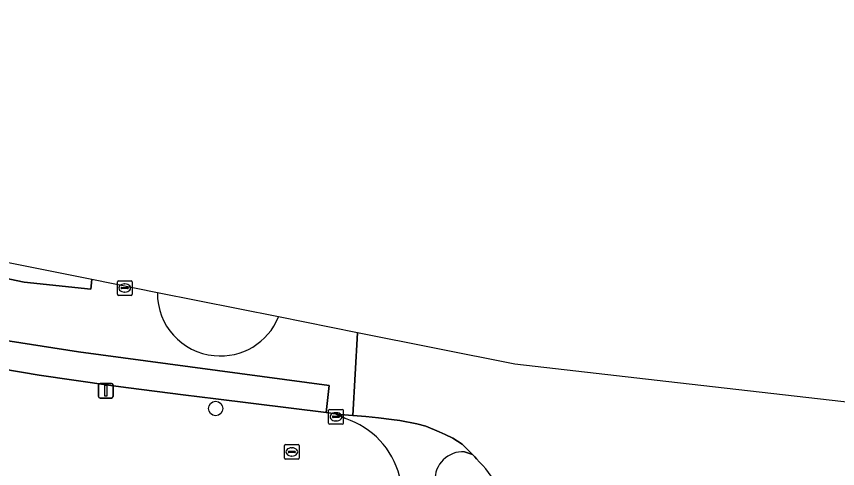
# Model space of a CAD drawing. Extents: x 159960 to 160866, y 382700 to 383354.
# Drawn here: x 160400.8 to 160456.8, y 383313.5 to 383344.3 of the extents above; entities that cross this region are included whole.
import ezdxf

# ---------------------------------------------------------------- set-up
doc = ezdxf.new("R2010")
doc.units = 0
for name, color, linetype in [('IMGEO_Boom', 7, 'Continuous'), ('IMGEO_Brandkraan', 7, 'Continuous'), ('IMGEO_Fietspad_open', 7, 'Continuous'), ('IMGEO_Kolk', 7, 'Continuous'), ('IMGEO_Lichtmast', 7, 'Continuous'), ('IMGEO_Rijbaan_lokaal_gesloten', 7, 'Continuous'), ('IMGEO_Rijbaan_lokaal_open', 7, 'Continuous'), ('IMGEO_Rioolput', 7, 'Continuous'), ('IMGEO_Voetpad_open', 7, 'Continuous')]:
    doc.layers.add(name, color=color, linetype=linetype)

msp = doc.modelspace()

# ---------------------------------------------------------------- linework, layer by layer
at = {"layer": 'IMGEO_Boom'}
msp.add_circle((160414.396, 383317.613), 0.489, dxfattribs=at)
at = {"layer": 'IMGEO_Brandkraan'}
for p, q in [((160419.092, 383314.228), (160419.092, 383315.08)), ((160419.167, 383315.154), (160420.019, 383315.154)), ((160419.58, 383314.934), (160419.605, 383314.934)), ((160420.093, 383315.08), (160420.093, 383314.228)), ((160419.351, 383314.648), (160419.351, 383314.66)), ((160419.789, 383314.611), (160419.391, 383314.611)), ((160419.394, 383314.697), (160419.792, 383314.697)), ((160419.603, 383314.374), (160419.578, 383314.374)), ((160419.835, 383314.66), (160419.835, 383314.648)), ((160420.019, 383314.154), (160419.167, 383314.154))]:
    msp.add_line(p, q, dxfattribs=at)
for points in [[(160419.092, 383314.228), (160419.092, 383315.08)], [(160419.167, 383315.154), (160420.019, 383315.154)], [(160420.093, 383315.08), (160420.093, 383314.228)], [(160420.019, 383314.154), (160419.167, 383314.154)]]:
    msp.add_lwpolyline(points, dxfattribs=at)
for centre, radius, start, end in [((160419.169, 383315.078), 0.0765, 91.552, 178.448), ((160419.169, 383315.078), 0.0765, 91.552, 178.448), ((160420.017, 383315.078), 0.0765, 1.552, 88.448), ((160420.017, 383315.078), 0.0765, 1.552, 88.448), ((160419.391, 383314.657), 0.0403, 85.8775, 175.7526), ((160419.388, 383314.647), 0.0366, 178.938, 274.7102), ((160419.792, 383314.654), 0.043, 264.8664, 352.4533), ((160419.796, 383314.659), 0.0386, 1.7309, 96.639), ((160419.169, 383314.23), 0.0765, 181.552, 268.448), ((160419.169, 383314.23), 0.0765, 181.552, 268.448), ((160420.017, 383314.23), 0.0765, 271.552, 358.448), ((160420.017, 383314.23), 0.0765, 271.552, 358.448)]:
    msp.add_arc(centre, radius, start, end, dxfattribs=at)
for centre, major_axis, ratio, start_param, end_param in [((160419.579, 383314.654), (-0.387, 0.002), 0.722429, 4.712389, 7.853982), ((160419.604, 383314.654), (-0.39, 0.002), 0.717154, 1.570796, 4.712389)]:
    msp.add_ellipse(centre, major_axis=major_axis, ratio=ratio, start_param=start_param, end_param=end_param, dxfattribs=at)
at = {"layer": 'IMGEO_Fietspad_open'}
msp.add_lwpolyline([(160431.365, 383314.662), (160431.911, 383314.472), (160431.199, 383315.189), (160430.573, 383315.594), (160430.058, 383315.85), (160429.639, 383316.025), (160428.725, 383316.406), (160428.126, 383316.572), (160426.965, 383316.786), (160426.387, 383316.866), (160425.513, 383316.971), (160424.638, 383317.059), (160423.763, 383317.136), (160422.888, 383317.208), (160422.565, 383317.249), (160423.261, 383316.92)], dxfattribs=at)
for centre, radius, start, end in [((160421.533, 383311.62), 5.575, 316.8313, 71.9442), ((160431.254, 383312.761), 1.904, 86.6517, 182.1118)]:
    msp.add_arc(centre, radius, start, end, dxfattribs=at)
at = {"layer": 'IMGEO_Kolk'}
for p, q in [((160422.103, 383316.62), (160422.103, 383317.472)), ((160422.178, 383317.546), (160423.03, 383317.546)), ((160422.591, 383317.326), (160422.616, 383317.326)), ((160423.104, 383317.472), (160423.104, 383316.62)), ((160422.362, 383317.04), (160422.362, 383317.052)), ((160422.8, 383317.003), (160422.402, 383317.003)), ((160422.405, 383317.089), (160422.803, 383317.089)), ((160422.614, 383316.766), (160422.589, 383316.766)), ((160422.846, 383317.052), (160422.846, 383317.04)), ((160423.03, 383316.546), (160422.178, 383316.546))]:
    msp.add_line(p, q, dxfattribs=at)
for points in [[(160422.103, 383316.62), (160422.103, 383317.472)], [(160422.178, 383317.546), (160423.03, 383317.546)], [(160423.104, 383317.472), (160423.104, 383316.62)], [(160423.03, 383316.546), (160422.178, 383316.546)]]:
    msp.add_lwpolyline(points, dxfattribs=at)
for centre, radius, start, end in [((160422.18, 383317.47), 0.0765, 91.552, 178.448), ((160422.18, 383317.47), 0.0765, 91.552, 178.448), ((160423.028, 383317.47), 0.0765, 1.552, 88.448), ((160423.028, 383317.47), 0.0765, 1.552, 88.448), ((160422.18, 383316.622), 0.0765, 181.552, 268.448), ((160422.18, 383316.622), 0.0765, 181.552, 268.448), ((160422.402, 383317.049), 0.0403, 85.8775, 175.7526), ((160422.399, 383317.039), 0.0366, 178.938, 274.7102), ((160422.803, 383317.046), 0.043, 264.8664, 352.4533), ((160422.807, 383317.051), 0.0386, 1.7309, 96.639), ((160423.028, 383316.622), 0.0765, 271.552, 358.448), ((160423.028, 383316.622), 0.0765, 271.552, 358.448)]:
    msp.add_arc(centre, radius, start, end, dxfattribs=at)
for centre, major_axis, ratio, start_param, end_param in [((160422.59, 383317.046), (-0.387, 0.002), 0.722429, 4.712389, 7.853982), ((160422.615, 383317.046), (-0.39, 0.002), 0.717154, 1.570796, 4.712389)]:
    msp.add_ellipse(centre, major_axis=major_axis, ratio=ratio, start_param=start_param, end_param=end_param, dxfattribs=at)
at = {"layer": 'IMGEO_Lichtmast'}
for p, q in [((160406.415, 383318.426), (160406.415, 383319.226)), ((160406.415, 383319.226), (160406.415, 383318.426)), ((160406.515, 383319.326), (160407.305, 383319.326)), ((160407.305, 383319.326), (160406.515, 383319.326)), ((160407.405, 383319.226), (160407.405, 383318.426)), ((160407.405, 383318.426), (160407.405, 383319.226)), ((160407.305, 383318.326), (160406.515, 383318.326)), ((160406.515, 383318.326), (160407.305, 383318.326))]:
    msp.add_line(p, q, dxfattribs=at)
msp.add_lwpolyline([(160406.835, 383319.201), (160406.985, 383319.201), (160406.985, 383318.451), (160406.835, 383318.451), (160406.835, 383319.201)], dxfattribs=at)
for centre, start, end in [((160406.515, 383319.226), 90, 180), ((160406.515, 383319.226), 90, 180), ((160407.305, 383319.226), 0, 90), ((160407.305, 383319.226), 360, 90), ((160406.515, 383318.426), 180, 270), ((160406.515, 383318.426), 180, 270), ((160407.305, 383318.426), 270, 0), ((160407.305, 383318.426), 270, 0)]:
    msp.add_arc(centre, 0.1, start, end, dxfattribs=at)
at = {"layer": 'IMGEO_Rijbaan_lokaal_gesloten'}
for points in [[(160327.31, 383344.334), (160339.019, 383340.519), (160339.411, 383340.388), (160379.541, 383326.968), (160386.351, 383324.937), (160393.65, 383323.244), (160405.05, 383321.475), (160422.132, 383319.19), (160421.928, 383317.329), (160422.565, 383317.249), (160422.888, 383317.208), (160423.763, 383317.136), (160424.079, 383322.77), (160418.682, 383323.85)], [(160395.778, 383321.003), (160402.357, 383319.894), (160407.261, 383319.183), (160408.466, 383319.025), (160412.174, 383318.537), (160413.297, 383318.401), (160414.421, 383318.272), (160421.928, 383317.329), (160422.132, 383319.19), (160405.05, 383321.475), (160393.65, 383323.244), (160386.351, 383324.937), (160379.541, 383326.968), (160339.411, 383340.388)], [(160410.425, 383325.501), (160405.947, 383326.397), (160405.882, 383325.735), (160401.333, 383326.227), (160394.038, 383327.743), (160387.808, 383329.096), (160379.561, 383331.676), (160370.285, 383333.532), (160353.298, 383339.998)], [(160379.561, 383331.676), (160387.808, 383329.096), (160394.038, 383327.743), (160401.333, 383326.227), (160405.882, 383325.735), (160405.947, 383326.397), (160379.561, 383331.676)], [(160684.384, 383291.625), (160637.427, 383296.979), (160595.914, 383302.019), (160567.347, 383305.487), (160444.505, 383319.517), (160434.799, 383320.625), (160424.079, 383322.77), (160423.763, 383317.136), (160424.638, 383317.059), (160425.513, 383316.971), (160426.387, 383316.866), (160426.965, 383316.786), (160428.126, 383316.572), (160428.725, 383316.406), (160429.639, 383316.025), (160430.058, 383315.85), (160430.573, 383315.594), (160431.199, 383315.189), (160431.911, 383314.472), (160432.061, 383314.324), (160432.18, 383314.19)]]:
    msp.add_lwpolyline(points, dxfattribs=at)
for centre, radius, start, end in [((160414.694, 383325.466), 4.27, 179.521, 264.607), ((160414.729, 383325.462), 4.269, 264.145, 337.8093), ((160425.546, 383307.521), 9.407, 14.7966, 45.1519)]:
    msp.add_arc(centre, radius, start, end, dxfattribs=at)
at = {"layer": 'IMGEO_Rijbaan_lokaal_open'}
msp.add_lwpolyline([(160418.682, 383323.85), (160410.425, 383325.501)], dxfattribs=at)
for centre, radius, start, end in [((160414.694, 383325.466), 4.27, 179.521, 264.607), ((160414.729, 383325.462), 4.269, 264.145, 337.8093)]:
    msp.add_arc(centre, radius, start, end, dxfattribs=at)
at = {"layer": 'IMGEO_Rioolput'}
for p, q in [((160407.7, 383325.398), (160407.7, 383326.25)), ((160407.775, 383326.324), (160408.627, 383326.324)), ((160408.188, 383326.104), (160408.213, 383326.104)), ((160408.701, 383326.25), (160408.701, 383325.398)), ((160407.959, 383325.818), (160407.959, 383325.83)), ((160408.397, 383325.781), (160407.999, 383325.781)), ((160408.002, 383325.867), (160408.4, 383325.867)), ((160408.211, 383325.544), (160408.186, 383325.544)), ((160408.443, 383325.83), (160408.443, 383325.818)), ((160408.627, 383325.324), (160407.775, 383325.324))]:
    msp.add_line(p, q, dxfattribs=at)
for points in [[(160407.7, 383325.398), (160407.7, 383326.25)], [(160407.775, 383326.324), (160408.627, 383326.324)], [(160408.701, 383326.25), (160408.701, 383325.398)], [(160408.627, 383325.324), (160407.775, 383325.324)]]:
    msp.add_lwpolyline(points, dxfattribs=at)
for centre, radius, start, end in [((160407.777, 383326.248), 0.0765, 91.552, 178.448), ((160407.777, 383326.248), 0.0765, 91.552, 178.448), ((160408.625, 383326.248), 0.0765, 1.552, 88.448), ((160408.625, 383326.248), 0.0765, 1.552, 88.448), ((160407.999, 383325.827), 0.0403, 85.8775, 175.7526), ((160407.996, 383325.817), 0.0366, 178.938, 274.7102), ((160408.4, 383325.824), 0.043, 264.8664, 352.4533), ((160408.404, 383325.829), 0.0386, 1.7309, 96.639), ((160407.777, 383325.4), 0.0765, 181.552, 268.448), ((160407.777, 383325.4), 0.0765, 181.552, 268.448), ((160408.625, 383325.4), 0.0765, 271.552, 358.448), ((160408.625, 383325.4), 0.0765, 271.552, 358.448)]:
    msp.add_arc(centre, radius, start, end, dxfattribs=at)
for centre, major_axis, ratio, start_param, end_param in [((160408.187, 383325.824), (-0.387, 0.002), 0.722429, 4.712389, 7.853982), ((160408.212, 383325.824), (-0.39, 0.002), 0.717154, 1.570796, 4.712389)]:
    msp.add_ellipse(centre, major_axis=major_axis, ratio=ratio, start_param=start_param, end_param=end_param, dxfattribs=at)
at = {"layer": 'IMGEO_Voetpad_open'}
for points in [[(160423.261, 383316.92), (160422.565, 383317.249), (160421.928, 383317.329), (160414.421, 383318.272), (160413.297, 383318.401), (160412.174, 383318.537), (160408.466, 383319.025), (160407.261, 383319.183), (160402.357, 383319.894), (160395.778, 383321.003)], [(160432.18, 383314.19), (160432.061, 383314.324), (160431.911, 383314.472), (160431.365, 383314.662)]]:
    msp.add_lwpolyline(points, dxfattribs=at)
for centre, radius, start, end in [((160421.533, 383311.62), 5.575, 316.8313, 71.9442), ((160431.254, 383312.761), 1.904, 86.6517, 182.1118), ((160425.546, 383307.521), 9.407, 14.7966, 45.1519)]:
    msp.add_arc(centre, radius, start, end, dxfattribs=at)

doc.saveas('drawing.dxf')
